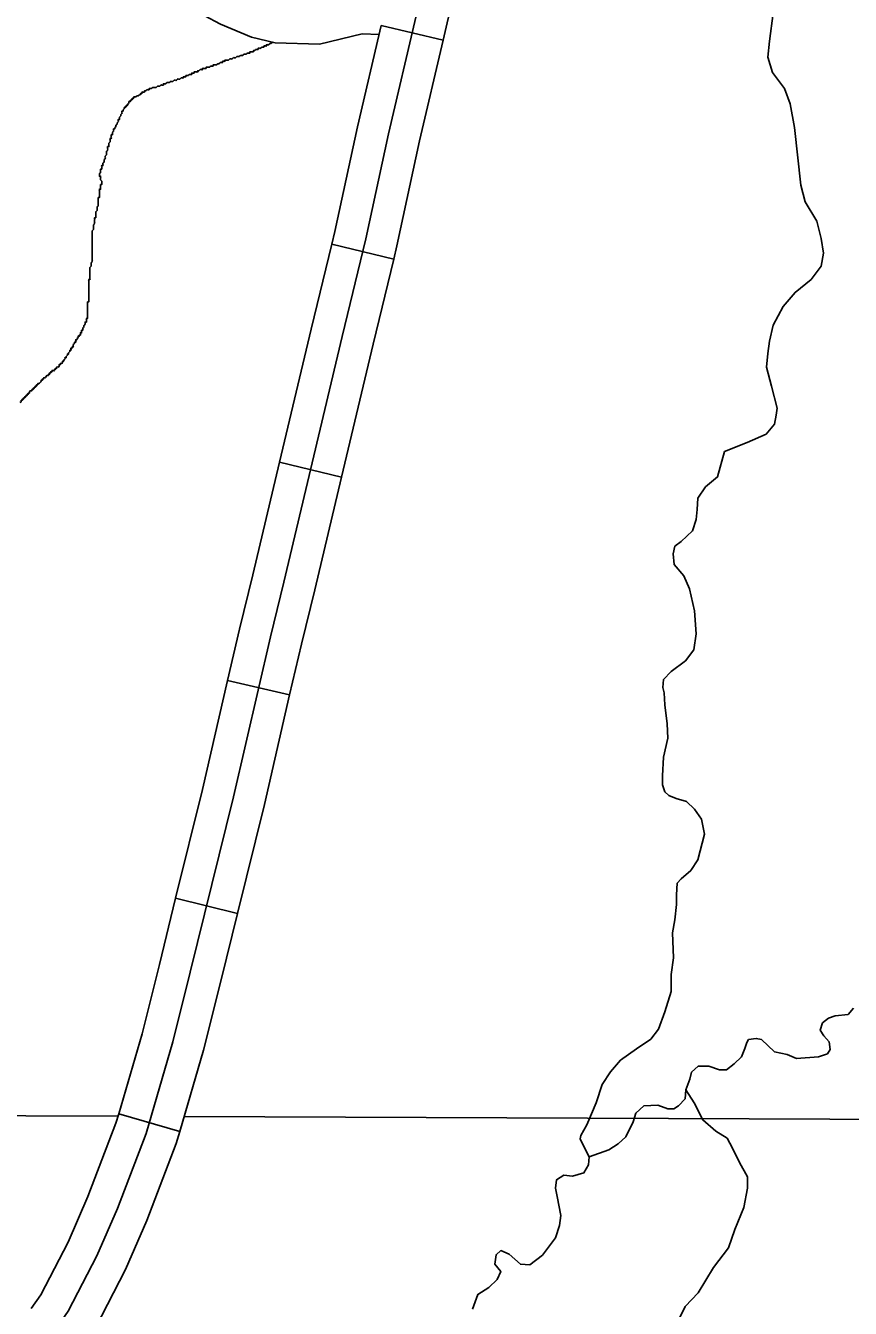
# Model space of a CAD drawing. Extents: x 813775 to 1157140, y 1757555 to 1979907.
# Drawn here: x 1053049 to 1056932, y 1850252 to 1856294 of the extents above; entities that cross this region are included whole.
import ezdxf

# ---------------------------------------------------------------- set-up
doc = ezdxf.new("R2010")
doc.units = 0
for name, color, linetype in [('Level 32', 7, 'Continuous'), ('Level 35', 7, 'Continuous'), ('Level 45', 7, 'Continuous'), ('Level 5', 7, 'Continuous')]:
    doc.layers.add(name, color=color, linetype=linetype)

msp = doc.modelspace()

# ---------------------------------------------------------------- linework, layer by layer
at = {"layer": 'Level 32'}
for p, q in [((1055015, 1856225.1), (1054722.9, 1856293.6)), ((1054782.1, 1855194.2), (1054490.5, 1855264.6)), ((1054536.3, 1854167.7), (1054244.5, 1854237.2)), ((1054291.9, 1853141.5), (1053999.6, 1853208.9)), ((1054046.5, 1852112.1), (1053755.2, 1852183.8)), ((1053775, 1851085.2), (1053487, 1851169.3))]:
    msp.add_line(p, q, dxfattribs=at)
for points in [[(1055015, 1856225.1), (1055034, 1856306.3), (1055149.6, 1856802.9), (1055225.8, 1857093.5), (1055269.9, 1857240)], [(1054490.5, 1855264.6), (1054504.7, 1855323.5), (1054611, 1855816.7), (1054722.9, 1856293.6)], [(1054782.1, 1855194.2), (1054797.2, 1855256.7), (1054903.7, 1855750.8), (1055015, 1856225.1)], [(1054244.5, 1854237.2), (1054393.9, 1854864.2), (1054490.5, 1855264.6)], [(1054536.3, 1854167.7), (1054685.6, 1854794.3), (1054782.1, 1855194.2)], [(1053999.6, 1853208.9), (1054055.3, 1853450.6), (1054118.3, 1853707.7), (1054244.5, 1854237.2)], [(1054291.9, 1853141.5), (1054347.2, 1853381.2), (1054409.9, 1853637.2), (1054536.3, 1854167.7)], [(1053755.2, 1852183.8), (1053881.2, 1852695.6), (1053999.6, 1853208.9)], [(1054046.5, 1852112.1), (1054173.1, 1852626), (1054291.9, 1853141.5)], [(1053487, 1851169.3), (1053597, 1851546.1), (1053678.5, 1851872.1), (1053755.2, 1852183.8)], [(1053775, 1851085.2), (1053886.7, 1851467.7), (1053969.6, 1851799.9), (1054046.5, 1852112.1)], [(1053075.6, 1850252.4), (1053119.8, 1850316.2), (1053248.5, 1850564.6), (1053341.8, 1850779.5), (1053473.8, 1851124), (1053487, 1851169.3)], [(1053322.3, 1850081.7), (1053377.4, 1850161.2), (1053519.5, 1850435.7), (1053619.6, 1850666), (1053758.4, 1851028.2), (1053775, 1851085.2)]]:
    msp.add_lwpolyline(points, dxfattribs=at)
at = {"layer": 'Level 35'}
for points in [[(1056624.9, 1856644.7), (1056585.3, 1856447.3), (1056568.6, 1856352.4), (1056551.8, 1856221.2), (1056543.5, 1856145.8), (1056565.8, 1856073.2), (1056621.6, 1855997.8), (1056649.5, 1855925.2), (1056669, 1855813.5), (1056699.7, 1855542.7), (1056719.2, 1855464.5), (1056775, 1855372.4), (1056794.5, 1855291.4), (1056805.7, 1855221.6), (1056794.5, 1855160.2), (1056747.1, 1855098.7), (1056671.8, 1855037.3), (1056616, 1854970.3), (1056568.6, 1854883.7)], [(1056568.6, 1854883.7), (1056552.1, 1854807.8), (1056543.7, 1854749.1), (1056538.1, 1854684.9), (1056560.5, 1854595.6), (1056588.4, 1854492.3), (1056582.8, 1854458.8), (1056574.4, 1854416.9), (1056535.4, 1854369.4), (1056446.1, 1854330.3), (1056340.1, 1854288.4)], [(1056340.1, 1854288.4), (1056306.5, 1854168.4), (1056250.8, 1854120.9), (1056214.5, 1854067.9), (1056211.7, 1854014.8), (1056206.1, 1853967.4), (1056189.4, 1853914.3), (1056136.4, 1853864.1), (1056105.7, 1853841.7), (1056097.3, 1853805.4), (1056102.9, 1853755.2), (1056147.5, 1853702.1), (1056175.4, 1853640.7), (1056197.7, 1853537.4)], [(1056197.7, 1853537.4), (1056206.1, 1853429.9), (1056194.9, 1853354.5), (1056155.9, 1853301.4), (1056088.9, 1853251.2), (1056052.7, 1853214.9), (1056049.9, 1853175.8), (1056055.5, 1853150.7), (1056058.3, 1853094.8), (1056069.4, 1853005.5), (1056072.2, 1852938.5), (1056052.7, 1852849.1), (1056047.1, 1852759.8), (1056047.1, 1852717.9), (1056058.3, 1852684.4), (1056077.8, 1852667.6), (1056111.3, 1852653.7), (1056161.5, 1852639.7), (1056197.7, 1852603.4), (1056231.2, 1852555.9), (1056245.2, 1852486.1)], [(1056245.2, 1852486.1), (1056214.5, 1852364.4), (1056181, 1852314.1), (1056136.4, 1852275), (1056116.8, 1852255.5), (1056114, 1852199.7), (1056114, 1852155), (1056105.7, 1852082.4), (1056094.5, 1852021), (1056100.1, 1851903.7), (1056088.9, 1851825.5), (1056088.9, 1851744.5), (1056058.2, 1851649.6)], [(1056058.2, 1851649.6), (1056028.9, 1851567), (1055992.7, 1851519.5), (1055925.7, 1851474.8), (1055850.4, 1851421.8), (1055803, 1851365.9), (1055763.9, 1851307.3), (1055736, 1851220.7), (1055691.4, 1851117.4), (1055663.5, 1851067.2), (1055660.7, 1851050.4), (1055680.2, 1851008.5), (1055702.5, 1850966.6), (1055699.8, 1850927.6), (1055677.4, 1850891.3), (1055624.4, 1850874.5), (1055582.6, 1850880.1), (1055549.1, 1850857.8), (1055543.5, 1850818.7), (1055551.9, 1850779.6), (1055568.6, 1850690.2), (1055563.1, 1850642.8), (1055543.5, 1850584.1), (1055482.2, 1850503.1)], [(1055702.5, 1850966.6), (1055794.5, 1850999.1), (1055839.1, 1851027.1), (1055875.4, 1851060.6), (1055908.9, 1851130.4), (1055922.8, 1851172.3), (1055959.1, 1851205.8), (1056026, 1851208.6), (1056073.5, 1851191.8), (1056101.4, 1851191.8), (1056123.7, 1851205.8), (1056154.4, 1851239.3), (1056157.2, 1851281.2), (1056176.7, 1851331.4), (1056185, 1851364.9), (1056215.7, 1851392.8), (1056266, 1851392.8), (1056316.2, 1851376.1), (1056349.6, 1851376.1), (1056385.9, 1851404), (1056419.4, 1851437.5), (1056436.1, 1851476.6), (1056444.5, 1851504.5), (1056452.9, 1851518.5), (1056489.1, 1851524.1), (1056514.2, 1851518.5), (1056575.6, 1851459.9), (1056634.2, 1851448.7), (1056678.8, 1851429.1), (1056782, 1851437.5), (1056823.9, 1851451.5), (1056837.8, 1851471), (1056832.3, 1851507.3), (1056807.1, 1851535.2), (1056790.4, 1851563.2), (1056801.6, 1851596.7), (1056829.5, 1851619), (1056860.1, 1851630.2), (1056921.5, 1851635.8), (1056946.6, 1851666.5)], [(1056157.2, 1851281.2), (1056196.2, 1851221.1), (1056238, 1851140.2), (1056299.4, 1851087.1), (1056352.4, 1851053.6), (1056377.5, 1851006.1), (1056411, 1850939.1), (1056447.3, 1850872.1), (1056447.3, 1850819.1), (1056430.5, 1850726.9), (1056388.7, 1850623.6), (1056358, 1850537), (1056288.3, 1850444.9), (1056215.7, 1850324.8), (1056154.4, 1850260.6), (1056120.9, 1850193.6), (1056084.6, 1850121), (1056084.6, 1850073.5), (1056106.9, 1850028.9)], [(1055482.2, 1850503.1), (1055423, 1850457.4), (1055378.4, 1850460.2), (1055325.4, 1850507.6), (1055286.3, 1850524.4), (1055264, 1850504.8), (1055258.4, 1850460.2), (1055286.3, 1850426.7), (1055269.6, 1850389), (1055230.5, 1850351.3), (1055177.5, 1850317.8), (1055152.4, 1850248)]]:
    msp.add_lwpolyline(points, dxfattribs=at)
for points in [[(1054171.5, 1856192.7), (1054166, 1856192.7), (1054160.4, 1856192.7), (1054154.8, 1856187.1), (1054149.2, 1856187.1), (1054143.6, 1856187.1), (1054143.6, 1856181.5), (1054138.1, 1856181.5), (1054132.5, 1856181.5), (1054126.9, 1856176), (1054121.3, 1856176), (1054121.3, 1856170.4), (1054115.7, 1856170.4), (1054110.2, 1856170.4), (1054104.6, 1856170.4), (1054104.6, 1856164.8), (1054099, 1856164.8), (1054093.4, 1856164.8), (1054087.9, 1856159.2), (1054082.3, 1856159.2), (1054076.7, 1856159.2), (1054071.1, 1856153.6), (1054065.5, 1856153.6), (1054060, 1856153.6), (1054054.4, 1856148.1), (1054048.8, 1856148.1), (1054043.2, 1856148.1), (1054037.6, 1856142.5), (1054032.1, 1856142.5), (1054026.5, 1856142.5), (1054020.9, 1856136.9), (1054015.3, 1856136.9), (1054009.7, 1856136.9), (1054004.2, 1856131.3), (1053998.6, 1856131.3), (1053993, 1856131.3), (1053987.4, 1856131.3), (1053987.4, 1856125.7), (1053981.9, 1856125.7), (1053976.3, 1856125.7), (1053976.3, 1856120.1), (1053970.7, 1856120.1), (1053965.1, 1856120.1), (1053959.5, 1856114.6), (1053954, 1856114.6), (1053948.4, 1856109), (1053942.8, 1856109), (1053937.2, 1856109), (1053931.6, 1856109), (1053931.6, 1856103.4), (1053926.1, 1856103.4), (1053920.5, 1856103.4), (1053914.9, 1856097.8), (1053909.3, 1856097.8), (1053903.8, 1856097.8), (1053898.2, 1856097.8), (1053898.2, 1856092.2), (1053892.6, 1856092.2), (1053887, 1856092.2), (1053881.4, 1856092.2), (1053881.4, 1856086.7), (1053875.9, 1856086.7), (1053870.3, 1856086.7), (1053864.7, 1856081.1), (1053859.1, 1856081.1), (1053859.1, 1856075.5), (1053853.5, 1856075.5), (1053848, 1856075.5), (1053842.4, 1856075.5), (1053842.4, 1856069.9), (1053836.8, 1856069.9), (1053831.2, 1856069.9), (1053831.2, 1856064.3), (1053825.6, 1856064.3), (1053820.1, 1856064.3), (1053814.5, 1856058.7), (1053808.9, 1856058.7), (1053803.3, 1856058.7), (1053803.3, 1856053.2), (1053797.8, 1856053.2), (1053792.2, 1856053.2), (1053792.2, 1856047.6), (1053786.6, 1856047.6), (1053781, 1856047.6), (1053775.4, 1856042), (1053769.9, 1856042), (1053764.3, 1856042), (1053758.7, 1856036.4), (1053753.1, 1856036.4), (1053747.5, 1856036.4), (1053742, 1856030.8)], [(1054213.9, 1856215), (1054210.6, 1856215), (1054205, 1856215), (1054205, 1856209.4), (1054199.4, 1856209.4), (1054193.8, 1856203.9), (1054188.3, 1856203.9), (1054182.7, 1856203.9), (1054182.7, 1856198.3), (1054177.1, 1856198.3), (1054171.5, 1856198.3), (1054171.5, 1856192.7)], [(1053742, 1856030.8), (1053736.4, 1856030.8), (1053730.8, 1856030.8), (1053725.2, 1856025.3), (1053719.6, 1856025.3), (1053714.1, 1856025.3), (1053708.5, 1856019.7), (1053702.9, 1856019.7), (1053697.3, 1856019.7), (1053697.3, 1856014.1), (1053691.8, 1856014.1), (1053686.2, 1856014.1), (1053680.6, 1856008.5), (1053675, 1856008.5), (1053669.4, 1856008.5), (1053663.9, 1856002.9), (1053658.3, 1856002.9), (1053652.7, 1856002.9), (1053647.1, 1856002.9), (1053641.5, 1855997.4), (1053636, 1855997.4), (1053630.4, 1855997.4), (1053630.4, 1855991.8), (1053624.8, 1855991.8), (1053619.2, 1855991.8), (1053613.7, 1855986.2), (1053608.1, 1855986.2), (1053608.1, 1855980.6), (1053602.5, 1855980.6), (1053596.9, 1855980.6), (1053596.9, 1855975), (1053591.3, 1855975), (1053591.3, 1855969.4), (1053585.8, 1855969.4), (1053580.2, 1855963.9), (1053574.6, 1855963.9), (1053569, 1855958.3), (1053563.4, 1855958.3), (1053557.9, 1855958.3), (1053557.9, 1855952.7), (1053552.3, 1855952.7), (1053552.3, 1855947.1), (1053546.7, 1855947.1), (1053546.7, 1855941.5), (1053541.1, 1855941.5), (1053541.1, 1855936), (1053535.5, 1855936), (1053535.5, 1855930.4), (1053530, 1855924.8), (1053530, 1855919.2), (1053524.4, 1855919.2), (1053524.4, 1855913.6), (1053518.8, 1855913.6), (1053518.8, 1855908), (1053513.2, 1855908), (1053513.2, 1855902.5), (1053507.7, 1855896.9), (1053507.7, 1855891.3), (1053502.1, 1855891.3), (1053502.1, 1855885.7), (1053502.1, 1855880.1), (1053496.5, 1855874.6), (1053496.5, 1855869), (1053490.9, 1855863.4), (1053490.9, 1855857.8), (1053490.9, 1855852.2), (1053485.3, 1855852.2), (1053485.3, 1855846.7), (1053485.3, 1855841.1), (1053479.8, 1855835.5), (1053479.8, 1855829.9), (1053474.2, 1855824.3), (1053474.2, 1855818.7), (1053468.6, 1855813.2), (1053468.6, 1855807.6), (1053463, 1855807.6), (1053463, 1855802), (1053463, 1855796.4), (1053457.4, 1855790.8), (1053457.4, 1855785.3), (1053457.4, 1855779.7), (1053451.9, 1855779.7), (1053451.9, 1855774.1), (1053451.9, 1855768.5), (1053451.9, 1855762.9), (1053446.3, 1855762.9), (1053446.3, 1855757.3), (1053446.3, 1855751.8), (1053446.3, 1855746.2), (1053440.7, 1855740.6), (1053440.7, 1855735)], [(1053440.7, 1855735), (1053440.7, 1855729.4), (1053440.7, 1855723.9), (1053435.1, 1855723.9), (1053435.1, 1855718.3), (1053435.1, 1855712.7), (1053435.1, 1855707.1), (1053429.6, 1855701.5), (1053429.6, 1855695.9), (1053429.6, 1855690.4), (1053429.6, 1855684.8), (1053424, 1855679.2), (1053424, 1855673.6), (1053424, 1855668), (1053418.4, 1855662.5), (1053418.4, 1855656.9), (1053418.4, 1855651.3), (1053412.8, 1855645.7), (1053412.8, 1855640.1), (1053412.8, 1855634.6), (1053407.2, 1855634.6), (1053407.2, 1855629), (1053407.2, 1855623.4), (1053407.2, 1855617.8), (1053401.7, 1855617.8), (1053401.7, 1855612.2), (1053401.7, 1855606.6), (1053401.7, 1855601.1), (1053396.1, 1855595.5), (1053396.1, 1855589.9), (1053396.1, 1855584.3), (1053401.7, 1855584.3), (1053401.7, 1855578.7), (1053401.7, 1855573.2), (1053401.7, 1855567.6), (1053407.2, 1855562), (1053407.2, 1855556.4), (1053407.2, 1855550.8), (1053407.2, 1855545.2), (1053401.7, 1855545.2), (1053401.7, 1855539.7), (1053401.7, 1855534.1), (1053401.7, 1855528.5), (1053401.7, 1855522.9), (1053396.1, 1855522.9), (1053396.1, 1855517.3), (1053396.1, 1855511.8), (1053396.1, 1855506.2), (1053396.1, 1855500.6), (1053396.1, 1855495), (1053396.1, 1855489.4), (1053396.1, 1855483.9), (1053390.5, 1855483.9), (1053390.5, 1855478.3), (1053390.5, 1855472.7), (1053390.5, 1855467.1), (1053390.5, 1855461.5), (1053390.5, 1855455.9), (1053390.5, 1855450.4), (1053390.5, 1855444.8), (1053384.9, 1855439.2), (1053384.9, 1855433.6), (1053384.9, 1855428), (1053384.9, 1855422.5), (1053379.3, 1855416.9), (1053379.3, 1855411.3), (1053379.3, 1855405.7), (1053379.3, 1855400.1), (1053379.3, 1855394.5), (1053379.3, 1855389), (1053373.8, 1855389), (1053373.8, 1855383.4), (1053373.8, 1855377.8), (1053373.8, 1855372.2), (1053373.8, 1855366.6), (1053373.8, 1855361.1), (1053368.2, 1855355.5), (1053368.2, 1855349.9), (1053368.2, 1855344.3), (1053368.2, 1855338.7), (1053368.2, 1855333.1), (1053362.6, 1855327.6), (1053362.6, 1855322), (1053362.6, 1855316.4), (1053362.6, 1855310.8), (1053362.6, 1855305.2), (1053362.6, 1855299.7), (1053362.6, 1855294.1), (1053362.6, 1855288.5), (1053362.6, 1855282.9), (1053362.6, 1855277.3)], [(1053362.6, 1855277.3), (1053362.6, 1855271.8), (1053362.6, 1855266.2), (1053362.6, 1855260.6), (1053362.6, 1855255), (1053362.6, 1855249.4), (1053362.6, 1855243.8), (1053362.6, 1855238.3), (1053362.6, 1855232.7), (1053362.6, 1855227.1), (1053362.6, 1855221.5), (1053362.6, 1855215.9), (1053362.6, 1855210.4), (1053362.6, 1855204.8), (1053362.6, 1855199.2), (1053362.6, 1855193.6), (1053362.6, 1855188), (1053362.6, 1855182.4), (1053357, 1855176.9), (1053357, 1855171.3), (1053357, 1855165.7), (1053357, 1855160.1), (1053351.4, 1855154.5), (1053351.4, 1855149), (1053351.4, 1855143.4), (1053351.4, 1855137.8), (1053351.4, 1855132.2), (1053351.4, 1855126.6), (1053351.4, 1855121.1), (1053351.4, 1855115.5), (1053351.4, 1855109.9), (1053351.4, 1855104.3), (1053351.4, 1855098.7), (1053345.9, 1855098.7), (1053345.9, 1855093.1), (1053345.9, 1855087.6), (1053345.9, 1855082), (1053345.9, 1855076.4), (1053345.9, 1855070.8), (1053345.9, 1855065.2), (1053345.9, 1855059.7), (1053345.9, 1855054.1), (1053345.9, 1855048.5), (1053345.9, 1855042.9), (1053345.9, 1855037.3), (1053345.9, 1855031.7), (1053345.9, 1855026.2), (1053345.9, 1855020.6), (1053345.9, 1855015), (1053345.9, 1855009.4), (1053345.9, 1855003.8), (1053345.9, 1854998.3), (1053345.9, 1854992.7), (1053340.3, 1854992.7), (1053340.3, 1854987.1), (1053340.3, 1854981.5), (1053340.3, 1854975.9), (1053340.3, 1854970.3), (1053340.3, 1854964.8), (1053340.3, 1854959.2), (1053340.3, 1854953.6), (1053340.3, 1854948), (1053340.3, 1854942.4), (1053340.3, 1854936.9), (1053340.3, 1854931.3), (1053340.3, 1854925.7), (1053340.3, 1854920.1), (1053340.3, 1854914.5), (1053334.7, 1854914.5), (1053334.7, 1854909), (1053334.7, 1854903.4), (1053334.7, 1854897.8), (1053329.1, 1854897.8), (1053329.1, 1854892.2), (1053329.1, 1854886.6), (1053323.6, 1854881), (1053323.6, 1854875.5), (1053318, 1854869.9), (1053318, 1854864.3), (1053318, 1854858.7), (1053312.4, 1854858.7), (1053312.4, 1854853.1), (1053312.4, 1854847.6), (1053306.8, 1854847.6), (1053306.8, 1854842), (1053306.8, 1854836.4), (1053301.2, 1854836.4), (1053301.2, 1854830.8), (1053295.7, 1854830.8), (1053295.7, 1854825.2), (1053290.1, 1854819.6)], [(1053290.1, 1854819.6), (1053290.1, 1854814.1), (1053284.5, 1854814.1), (1053284.5, 1854808.5), (1053284.5, 1854802.9), (1053278.9, 1854802.9), (1053278.9, 1854797.3), (1053273.3, 1854791.7), (1053273.3, 1854786.2), (1053273.3, 1854780.6), (1053267.8, 1854780.6), (1053267.8, 1854775), (1053262.2, 1854775), (1053262.2, 1854769.4), (1053262.2, 1854763.8), (1053256.6, 1854763.8), (1053256.6, 1854758.3), (1053251, 1854752.7), (1053251, 1854747.1), (1053245.5, 1854747.1), (1053245.5, 1854741.5), (1053239.9, 1854735.9), (1053239.9, 1854730.3), (1053234.3, 1854730.3), (1053234.3, 1854724.8), (1053228.7, 1854719.2), (1053228.7, 1854713.6), (1053223.1, 1854713.6), (1053223.1, 1854708), (1053217.6, 1854702.4), (1053212, 1854702.4), (1053212, 1854696.9), (1053206.4, 1854696.9), (1053206.4, 1854691.3), (1053200.8, 1854685.7), (1053195.2, 1854685.7), (1053195.2, 1854680.1), (1053189.7, 1854680.1), (1053189.7, 1854674.5), (1053184.1, 1854674.5), (1053184.1, 1854668.9), (1053178.5, 1854668.9), (1053172.9, 1854668.9), (1053172.9, 1854663.4), (1053167.3, 1854663.4), (1053167.3, 1854657.8), (1053161.8, 1854657.8), (1053161.8, 1854652.2), (1053156.2, 1854652.2), (1053156.2, 1854646.6), (1053150.6, 1854646.6), (1053145, 1854641), (1053139.5, 1854635.5), (1053133.9, 1854635.5), (1053133.9, 1854629.9), (1053128.3, 1854629.9), (1053128.3, 1854624.3), (1053122.7, 1854624.3), (1053122.7, 1854618.7), (1053117.1, 1854613.1), (1053111.6, 1854607.6), (1053106, 1854607.6), (1053106, 1854602), (1053100.4, 1854602), (1053100.4, 1854596.4), (1053094.8, 1854596.4), (1053094.8, 1854590.8), (1053089.2, 1854590.8), (1053089.2, 1854585.2), (1053083.7, 1854585.2), (1053083.7, 1854579.6), (1053078.1, 1854579.6), (1053078.1, 1854574.1), (1053072.5, 1854574.1), (1053066.9, 1854568.5), (1053066.9, 1854562.9), (1053061.3, 1854562.9), (1053061.3, 1854557.3), (1053055.8, 1854557.3), (1053055.8, 1854551.7), (1053050.2, 1854551.7), (1053050.2, 1854546.2), (1053044.6, 1854546.2), (1053044.6, 1854540.6), (1053039, 1854540.6), (1053039, 1854535), (1053033.5, 1854535), (1053033.5, 1854529.4), (1053027.9, 1854529.4), (1053027.9, 1854523.8), (1053022.3, 1854518.2)]]:
    msp.add_spline(points, degree=3, dxfattribs=at)
at = {"layer": 'Level 45'}
msp.add_lwpolyline([(1053889.2, 1856342.1), (1053966.5, 1856300.7), (1054112.9, 1856238.7), (1054224.1, 1856212.5), (1054432.3, 1856206.5), (1054633.8, 1856255.7), (1054713.3, 1856252.6)], dxfattribs=at)
at = {"layer": 'Level 5'}
for points in [[(1054651, 1855290.1), (1054757.4, 1855783.8), (1054887.9, 1856340.4), (1055004, 1856838.9), (1055081.4, 1857134.2), (1055173.3, 1857439.1), (1055221.6, 1857584.4), (1055267.5, 1857678)], [(1054027.2, 1852660.8), (1054201.2, 1853415.9), (1054264.1, 1853672.4), (1054539.8, 1854829.3), (1054651, 1855290.1)], [(1050634.8, 1847269.2), (1050991.7, 1847657.4), (1051523.6, 1848238.2), (1051939.5, 1848707.8), (1052340.9, 1849143.4), (1052655.2, 1849487), (1052882.5, 1849748.4), (1053100.1, 1850024.3), (1053248.6, 1850238.7), (1053384, 1850500.1), (1053480.7, 1850722.8), (1053616.1, 1851076.1), (1053741.8, 1851506.9), (1053824.1, 1851836), (1054027.2, 1852660.8)], [(1052615.3, 1851160.6), (1053483.5, 1851157)], [(1053795.6, 1851155.8), (1062535.4, 1851120.2)]]:
    msp.add_lwpolyline(points, dxfattribs=at)

doc.saveas('drawing.dxf')
